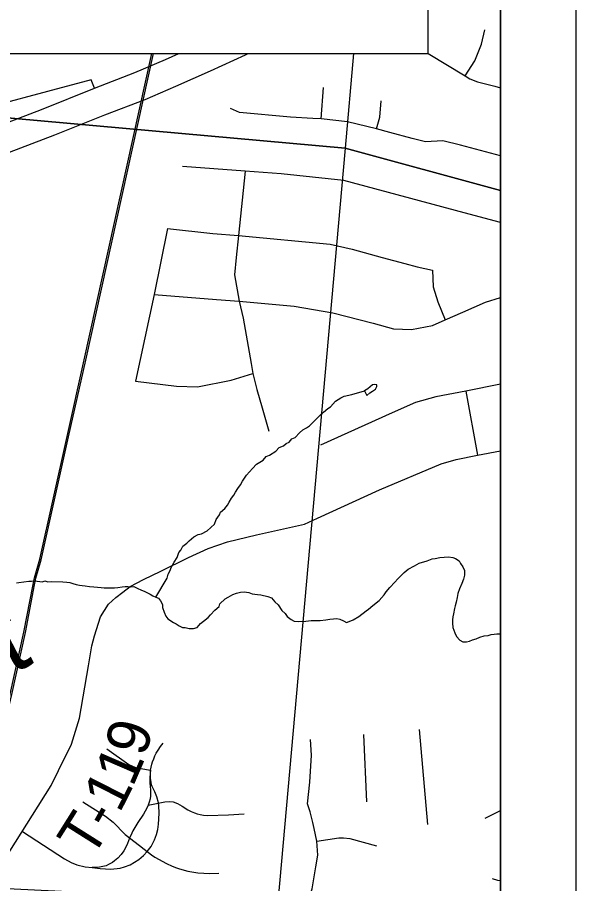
# Model space of a CAD drawing. Extents: x 0 to 34, y 0 to 22.
# Drawn here: x 8.258 to 9, y 17.056 to 18.207 of the extents above; entities that cross this region are included whole.
import ezdxf

# ---------------------------------------------------------------- set-up
doc = ezdxf.new("R2010")
doc.units = 0
for name, color, linetype in [('Default', 7, 'Continuous'), ('GM_X_Interchange_Ramps', 7, 'Continuous'), ('GM_X_Interstate_Route', 7, 'Continuous'), ('GM_X_Minor_River', 7, 'Continuous'), ('GM_X_Minor_River_Text', 7, 'Continuous'), ('GM_X_Rail_Line', 7, 'Continuous'), ('GM_X_Section', 7, 'Continuous'), ('GM_X_Township_Road', 7, 'Continuous'), ('GM_X_Township_Road_Text', 7, 'Continuous'), ('SH_Cut_Line', 7, 'Continuous'), ('SH_Data', 7, 'Continuous'), ('SH_Text', 7, 'Continuous')]:
    doc.layers.add(name, color=color, linetype=linetype)

msp = doc.modelspace()

# ---------------------------------------------------------------- linework, layer by layer
at = {"layer": 'Default'}
msp.add_lwpolyline([(8.7045, 18.1592), (8.6934, 18.0333), (8.9, 17.9772), (8.9, 19.0188), (8.7834, 19.051), (8.7546, 18.7255)], dxfattribs=at)
msp.add_lwpolyline([(8.9, 16.9525), (8.9, 17.9772), (8.6934, 18.0333), (8.604, 17.0319)], close=True, dxfattribs=at)
at = {"layer": 'GM_X_Interchange_Ramps'}
for points in [[(8.3603, 18.1131), (8.3561, 18.1242), (8.2978, 18.1087)], [(8.2978, 18.1087), (8.2279, 18.0901), (8.2175, 18.0878), (8.2094, 18.0867), (8.2007, 18.0861), (8.1966, 18.0861), (8.1929, 18.0864), (8.1902, 18.087), (8.1869, 18.0875)]]:
    msp.add_lwpolyline(points, dxfattribs=at)
at = {"layer": 'GM_X_Interstate_Route'}
for points in [[(8.2294, 18.0615), (8.29, 18.0848), (8.3603, 18.1131), (8.4141, 18.1338), (8.4546, 18.1513), (8.4724, 18.1592)], [(8.2472, 18.0278), (8.3077, 18.0511), (8.374, 18.0774), (8.4278, 18.0981), (8.4683, 18.1155), (8.5144, 18.1359), (8.5612, 18.1575), (8.5647, 18.1592)]]:
    msp.add_lwpolyline(points, dxfattribs=at)
at = {"layer": 'GM_X_Minor_River'}
for points in [[(8.7193, 17.7111), (8.7225, 17.7049), (8.7264, 17.7082), (8.7299, 17.7104), (8.7338, 17.7133), (8.7357, 17.7167), (8.7358, 17.719), (8.7328, 17.7194), (8.7297, 17.7191), (8.7239, 17.7136), (8.7193, 17.7111)], [(8.4419, 17.4371), (8.4568, 17.4621), (8.4581, 17.4674), (8.4609, 17.4722), (8.4625, 17.4763), (8.4665, 17.4834), (8.4701, 17.4894), (8.4726, 17.4962), (8.475, 17.4995), (8.4778, 17.5048), (8.4832, 17.5084), (8.4864, 17.5117), (8.4926, 17.5169), (8.4984, 17.5201), (8.5026, 17.5211), (8.5103, 17.5251), (8.5197, 17.5339), (8.5222, 17.5399), (8.5265, 17.5462), (8.5278, 17.5496), (8.5336, 17.5548), (8.5372, 17.5592), (8.5392, 17.5629), (8.5424, 17.5682), (8.5456, 17.5726), (8.548, 17.5764), (8.5508, 17.5812), (8.5543, 17.586), (8.5571, 17.5909), (8.5623, 17.5991), (8.5702, 17.6076), (8.5757, 17.6135), (8.5846, 17.619), (8.5885, 17.6238), (8.5931, 17.6255), (8.6013, 17.631), (8.606, 17.6358), (8.6117, 17.6379), (8.6152, 17.6412), (8.6191, 17.643), (8.6226, 17.6471), (8.6269, 17.6488), (8.6328, 17.6551), (8.6374, 17.6592), (8.6424, 17.6617), (8.6463, 17.6646), (8.6499, 17.6679), (8.6534, 17.6716), (8.6604, 17.6786), (8.6647, 17.6826), (8.6706, 17.6874), (8.6741, 17.6896), (8.6807, 17.6974), (8.6877, 17.7017), (8.6923, 17.7038), (8.7023, 17.706), (8.7193, 17.7111)], [(8.4508, 17.4271), (8.4507, 17.4233), (8.4532, 17.4171), (8.4554, 17.4117), (8.4579, 17.4083), (8.4654, 17.4032), (8.4691, 17.4016), (8.4729, 17.3988), (8.4774, 17.3968), (8.4808, 17.3964), (8.486, 17.3951), (8.4921, 17.3954), (8.497, 17.3968), (8.5013, 17.402), (8.5051, 17.405), (8.5116, 17.4098), (8.5147, 17.4136), (8.5202, 17.4195), (8.5263, 17.4243), (8.5271, 17.4281), (8.5341, 17.4348), (8.5379, 17.437), (8.5444, 17.4403), (8.549, 17.4421), (8.5543, 17.4435), (8.5592, 17.4438), (8.5656, 17.4429), (8.5701, 17.4413), (8.5769, 17.4404), (8.5815, 17.4399), (8.5909, 17.4378), (8.5957, 17.4362), (8.6002, 17.4308), (8.6046, 17.4265), (8.6094, 17.4192), (8.6138, 17.4153), (8.6164, 17.4111), (8.6216, 17.4071), (8.6257, 17.4048), (8.6322, 17.4046), (8.6412, 17.4052), (8.6484, 17.4058), (8.6541, 17.4061), (8.6605, 17.406), (8.6681, 17.4066), (8.673, 17.4076), (8.678, 17.4083), (8.6825, 17.4085), (8.6867, 17.4077), (8.6915, 17.4053), (8.6953, 17.4033), (8.6991, 17.4044), (8.7044, 17.4066), (8.7117, 17.411), (8.7213, 17.4188), (8.7247, 17.421), (8.7305, 17.4258), (8.7386, 17.4325), (8.7455, 17.4399), (8.7483, 17.4441), (8.7529, 17.4497), (8.7595, 17.4568), (8.7634, 17.4613), (8.7719, 17.4698), (8.7772, 17.4739), (8.7856, 17.4783), (8.7921, 17.482), (8.8024, 17.4852), (8.8093, 17.4877), (8.8131, 17.4884), (8.8195, 17.4894), (8.8309, 17.4903), (8.8365, 17.4898), (8.8403, 17.4882), (8.8451, 17.485), (8.847, 17.4816), (8.8499, 17.4773), (8.8521, 17.4723), (8.8523, 17.4659), (8.8507, 17.461), (8.8487, 17.4549), (8.8455, 17.4481), (8.8435, 17.4417), (8.8423, 17.4364), (8.841, 17.4304), (8.8398, 17.4254), (8.8389, 17.422), (8.8377, 17.4148), (8.8368, 17.4107), (8.8364, 17.4069), (8.8363, 17.4023), (8.8369, 17.3966), (8.8394, 17.3893), (8.8416, 17.3847), (8.846, 17.3797), (8.8501, 17.3777), (8.8547, 17.3776), (8.8588, 17.3786), (8.8627, 17.3801), (8.8676, 17.3815), (8.8726, 17.3837)], [(8.2566, 17.4558), (8.26, 17.4565), (8.2733, 17.4581), (8.2767, 17.4581), (8.2801, 17.4584), (8.2843, 17.4583), (8.2911, 17.4574), (8.2945, 17.4584), (8.2982, 17.4572), (8.3028, 17.4575), (8.3183, 17.4572), (8.3236, 17.4567), (8.3277, 17.4562), (8.3315, 17.455), (8.336, 17.4538), (8.3405, 17.4529), (8.3439, 17.4525), (8.348, 17.452), (8.3537, 17.4511), (8.3597, 17.4506), (8.3643, 17.4501), (8.3692, 17.4497), (8.3733, 17.4492), (8.3767, 17.4495), (8.3869, 17.4493), (8.3915, 17.4496), (8.3972, 17.4506), (8.4013, 17.4509), (8.4047, 17.4512), (8.4085, 17.4508), (8.4127, 17.451), (8.4172, 17.449), (8.4228, 17.4463), (8.4262, 17.4447), (8.4307, 17.4427), (8.4344, 17.4407), (8.4378, 17.4387), (8.4419, 17.4371), (8.4456, 17.4355), (8.4482, 17.4321), (8.4508, 17.4271)], [(8.8726, 17.3837), (8.8783, 17.3855), (8.8836, 17.3861), (8.8877, 17.3872), (8.8915, 17.3878), (8.895, 17.3882), (8.8987, 17.3881), (8.9, 17.3875)]]:
    msp.add_lwpolyline(points, dxfattribs=at)
at = {"layer": 'GM_X_Rail_Line'}
for points in [[(8.1502, 17.0028), (8.1738, 17.0603), (8.1897, 17.1019), (8.1995, 17.1294), (8.2105, 17.1633), (8.2177, 17.1874), (8.2247, 17.212), (8.2315, 17.2362), (8.2484, 17.3082), (8.2666, 17.3903), (8.2789, 17.4538), (8.2808, 17.4625), (8.2876, 17.4872), (8.3241, 17.6503), (8.3468, 17.7523), (8.4368, 18.1592)], [(8.152, 17.002), (8.1756, 17.0596), (8.1915, 17.1013), (8.2013, 17.1287), (8.2123, 17.1627), (8.2195, 17.1869), (8.2265, 17.2115), (8.2333, 17.2357), (8.2503, 17.3078), (8.2685, 17.3899), (8.2807, 17.4534), (8.2826, 17.4621), (8.2895, 17.4867), (8.326, 17.6498), (8.3487, 17.7519), (8.4387, 18.1592)]]:
    msp.add_lwpolyline(points, dxfattribs=at)
at = {"layer": 'GM_X_Section'}
msp.add_lwpolyline([(8.7045, 18.1592), (8.6934, 18.0333), (7.7014, 18.1225), (7.7047, 18.1592)], dxfattribs=at)
msp.add_lwpolyline([(7.7014, 18.1225), (8.6934, 18.0333), (8.604, 17.0319), (7.6063, 17.081)], close=True, dxfattribs=at)
at = {"layer": 'GM_X_Township_Road'}
for p, q in [((8.6617, 18.0721), (8.6646, 18.1141)), ((8.854, 17.7106), (8.8694, 17.6255)), ((8.7223, 17.1652), (8.7186, 17.2544)), ((8.8033, 17.1349), (8.7925, 17.2613)), ((8.8797, 17.1431), (8.9, 17.1533))]:
    msp.add_line(p, q, dxfattribs=at)
for points in [[(5.9659, 15.1626), (6.3032, 15.1064), (6.401, 15.0917), (6.488, 15.0839), (6.9119, 15.0636), (7.3636, 15.0306), (7.437, 15.0262), (7.6301, 15.0148), (7.6752, 15.0122), (8.168, 14.9819), (8.3833, 14.9688), (8.525, 14.938), (8.5293, 14.9371), (8.9, 14.8595), (8.9, 19.9667)], [(8.8531, 18.1293), (8.866, 18.1494), (8.8747, 18.1717), (8.8793, 18.1907)], [(8.8041, 18.1592), (8.8531, 18.1293), (8.8592, 18.1256), (8.8697, 18.1214), (8.8924, 18.1155), (8.9, 18.1134)], [(8.7354, 18.0591), (8.7397, 18.0747), (8.7414, 18.0964)], [(8.6508, 18.0728), (8.6208, 18.0747), (8.5531, 18.0806), (8.5413, 18.086)], [(8.9, 18.0233), (8.8469, 18.0375), (8.8232, 18.0429), (8.8005, 18.0418), (8.7827, 18.0462), (8.7529, 18.0541), (8.7354, 18.0591), (8.6965, 18.0683), (8.6617, 18.0721), (8.6508, 18.0728)], [(8.9, 17.9348), (8.8518, 17.9475), (8.6918, 17.9903), (8.6087, 17.9992), (8.5607, 18.0029), (8.4774, 18.009)], [(8.5607, 18.0029), (8.5516, 17.9172), (8.5485, 17.8883), (8.5466, 17.8651), (8.5525, 17.83), (8.5579, 17.8075), (8.5686, 17.7473)], [(8.4574, 17.9268), (8.4399, 17.839), (8.415, 17.7239)], [(8.4574, 17.9268), (8.5176, 17.9198), (8.5516, 17.9172), (8.6736, 17.9057), (8.7028, 17.8993), (8.7428, 17.8882), (8.7729, 17.8801), (8.7891, 17.8755), (8.8095, 17.8712)], [(8.8095, 17.8712), (8.8104, 17.8491), (8.8166, 17.8294), (8.8266, 17.8054)], [(8.4399, 17.839), (8.5224, 17.8324), (8.5525, 17.83), (8.6257, 17.8234), (8.6771, 17.8148), (8.7308, 17.8009), (8.7579, 17.7935), (8.7816, 17.7925), (8.8098, 17.7979), (8.8266, 17.8054), (8.8502, 17.8156), (8.8801, 17.8287), (8.9, 17.8348)], [(8.5686, 17.7473), (8.5709, 17.734), (8.576, 17.7127), (8.5833, 17.6884), (8.5922, 17.6574)], [(8.415, 17.7239), (8.4692, 17.7171), (8.4975, 17.7164), (8.5419, 17.725), (8.5709, 17.734)], [(8.9, 17.7197), (8.854, 17.7106), (8.8143, 17.703), (8.7872, 17.6953), (8.7562, 17.6817), (8.6608, 17.6386)], [(8.4484, 17.4716), (8.4853, 17.4897), (8.5115, 17.5017), (8.5373, 17.5103), (8.5759, 17.5199), (8.6394, 17.5337), (8.6566, 17.5419), (8.739, 17.5794), (8.821, 17.6142), (8.8411, 17.6196), (8.8694, 17.6255), (8.9, 17.6311)], [(8.3523, 17.3455), (8.3568, 17.3723), (8.3602, 17.3855), (8.3683, 17.4106), (8.3789, 17.4276), (8.3888, 17.4364), (8.3979, 17.4436), (8.4078, 17.4511), (8.4255, 17.4605), (8.4484, 17.4716)], [(8.1756, 16.7928), (8.1812, 16.813), (8.193, 16.8615), (8.2167, 16.975), (8.2254, 17.0193), (8.225, 17.0253), (8.2207, 17.0336), (8.2133, 17.0395), (8.2282, 17.0688), (8.2382, 17.0839), (8.3027, 17.1868), (8.3125, 17.2065), (8.3299, 17.2418), (8.3405, 17.276), (8.3523, 17.3455)], [(8.2645, 17.1258), (8.3204, 17.0894), (8.3294, 17.0846), (8.3371, 17.0815), (8.3481, 17.0788), (8.3572, 17.0778), (8.3678, 17.0765), (8.3819, 17.0756), (8.3944, 17.0769), (8.4004, 17.0785), (8.4076, 17.0812), (8.4191, 17.0883), (8.4257, 17.0939), (8.4304, 17.0989), (8.4355, 17.1057), (8.4401, 17.1145), (8.4427, 17.1217), (8.4444, 17.1281), (8.4456, 17.1353), (8.4459, 17.142), (8.4462, 17.1504), (8.4459, 17.1597), (8.4453, 17.1635), (8.4433, 17.1715), (8.4405, 17.1782), (8.4369, 17.1852), (8.4363, 17.1875), (8.4355, 17.1912), (8.4348, 17.1962), (8.4346, 17.1996), (8.4346, 17.2028), (8.4349, 17.2072), (8.4357, 17.2109), (8.4367, 17.2152), (8.4376, 17.2183), (8.4391, 17.2222), (8.4406, 17.2259), (8.4425, 17.2297), (8.4449, 17.2338), (8.4481, 17.2385), (8.4516, 17.2429)], [(8.639, 17.011), (8.6398, 17.019), (8.6495, 17.0495), (8.6547, 17.0788), (8.6573, 17.0941), (8.6558, 17.1126), (8.6524, 17.1297), (8.6506, 17.1375), (8.6469, 17.1516), (8.6435, 17.1624), (8.6465, 17.1913), (8.6489, 17.2272), (8.6477, 17.2476)], [(8.3769, 17.2352), (8.4062, 17.2148), (8.4099, 17.2128), (8.4138, 17.2112), (8.4179, 17.21), (8.422, 17.2093), (8.4349, 17.2072)], [(8.4349, 17.2072), (8.4345, 17.2031), (8.4343, 17.2019), (8.4341, 17.1978), (8.434, 17.1957), (8.4341, 17.1928), (8.4341, 17.1905), (8.4345, 17.1849), (8.4349, 17.1814), (8.435, 17.1782), (8.4349, 17.1754), (8.4348, 17.1729), (8.4342, 17.1688), (8.4332, 17.1647), (8.4319, 17.1607), (8.4301, 17.1565), (8.4279, 17.1524), (8.4253, 17.1485), (8.418, 17.1376), (8.4115, 17.1266), (8.4099, 17.1236), (8.4071, 17.1167), (8.4043, 17.1097), (8.4025, 17.1055), (8.3995, 17.1), (8.3959, 17.095), (8.3912, 17.0901), (8.3869, 17.0865), (8.3842, 17.0846), (8.3816, 17.083), (8.3791, 17.0817), (8.3758, 17.0802), (8.3713, 17.079), (8.3671, 17.0782), (8.3642, 17.0779), (8.3572, 17.0778)], [(8.345, 17.1652), (8.3752, 17.1461), (8.3852, 17.1378), (8.401, 17.1215), (8.42, 17.1068), (8.4263, 17.1022), (8.4361, 17.0945), (8.4404, 17.0916), (8.456, 17.0831), (8.4635, 17.0797), (8.4694, 17.0775), (8.4733, 17.0762), (8.4844, 17.0731), (8.4977, 17.0708), (8.5057, 17.0701), (8.513, 17.0698), (8.5258, 17.0703)], [(8.4319, 17.1607), (8.4384, 17.162), (8.454, 17.1651), (8.4605, 17.1656), (8.4651, 17.1651), (8.4707, 17.163), (8.477, 17.1592), (8.4846, 17.1544), (8.4889, 17.152), (8.4934, 17.1502), (8.4968, 17.1492), (8.5007, 17.1482), (8.5051, 17.1473), (8.5105, 17.1467), (8.5386, 17.1478), (8.5592, 17.149)], [(8.6558, 17.1126), (8.6852, 17.1172), (8.6915, 17.1174), (8.6997, 17.1161), (8.7354, 17.1066)], [(8.8891, 17.0633), (8.8961, 17.061), (8.9, 17.0604)]]:
    msp.add_lwpolyline(points, dxfattribs=at)
at = {"layer": 'SH_Cut_Line'}
msp.add_lwpolyline([(5.9659, 15.1626), (6.3032, 15.1064), (6.401, 15.0917), (6.488, 15.0839), (6.9119, 15.0636), (7.3636, 15.0306), (7.437, 15.0262), (7.6301, 15.0148), (7.6752, 15.0122), (8.168, 14.9819), (8.3833, 14.9688), (8.525, 14.938), (8.5293, 14.9371), (8.9, 14.8595), (8.9, 20.9)], dxfattribs=at)
at = {"layer": 'SH_Data'}
for p, q in [((9, 21), (9, 14)), ((8.9, 20.9), (8.9, 14.1))]:
    msp.add_line(p, q, dxfattribs=at)
at = {"layer": 'SH_Text'}
msp.add_lwpolyline([(8.8041, 18.7255), (5.1102, 18.7255), (5.1102, 18.1592), (8.8041, 18.1592)], close=True, dxfattribs=at)

# ---------------------------------------------------------------- texts
at = {"layer": 'GM_X_Minor_River_Text'}
msp.add_text('East', height=0.09469, rotation=27.538, dxfattribs=at).set_placement((8.0562, 17.2328))
at = {"layer": 'GM_X_Township_Road_Text'}
for s, rotation, p in [('9', 74.4316, (8.4278, 17.2236)), ('1', 66.6462, (8.4111, 17.1835)), ('1', 63.0524, (8.3936, 17.1488)), ('T', 57.8161, (8.3565, 17.0877)), ('-', 59.9674, (8.3804, 17.1257))]:
    msp.add_text(s, height=0.0568, rotation=rotation, dxfattribs=at).set_placement(p)

doc.saveas('drawing.dxf')
